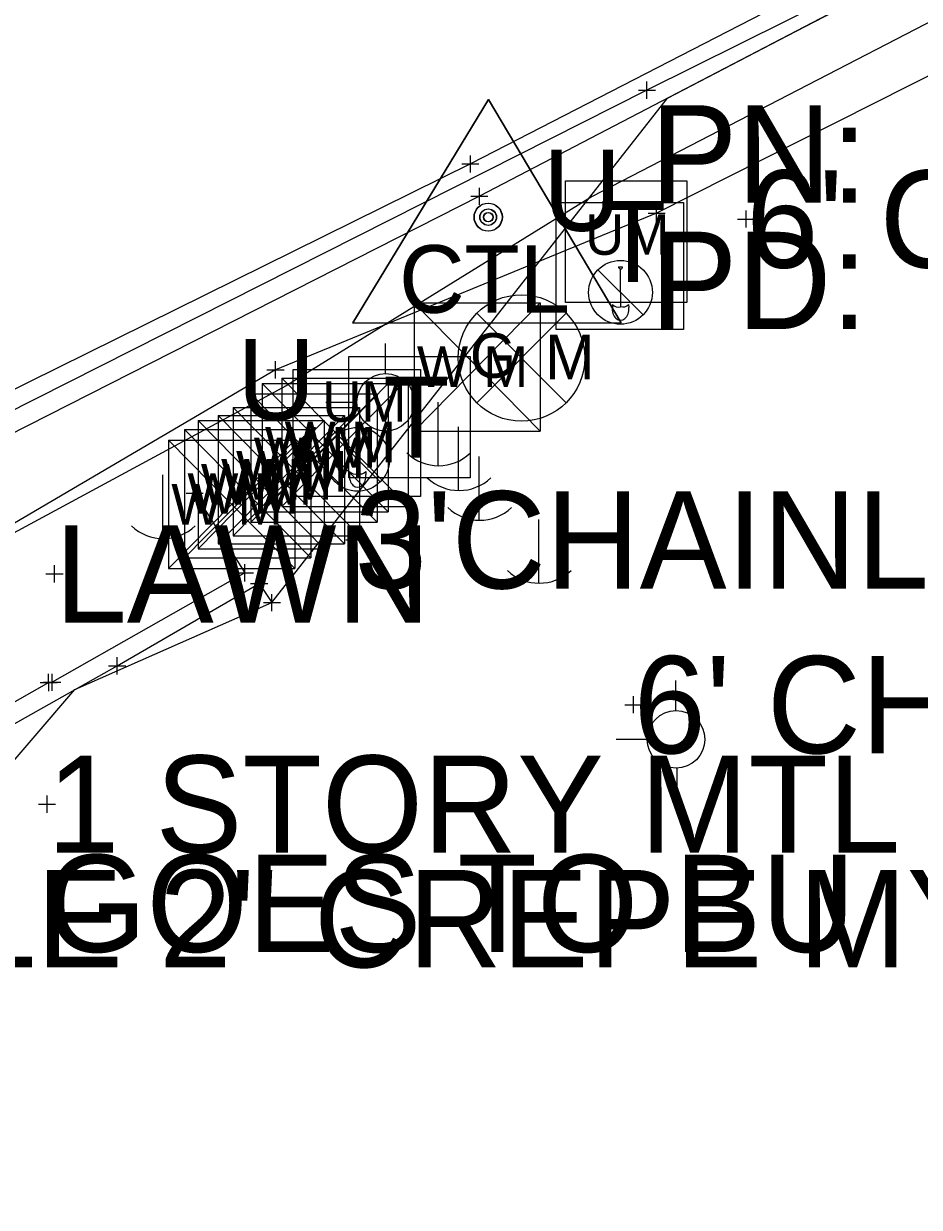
# Model space of a CAD drawing. Extents: x -1 to 1157254, y -1 to 2021979.
# Drawn here: x 1148736.4 to 1148802.7, y 2018237.2 to 2018324.7 of the extents above; entities that cross this region are included whole.
import ezdxf

# ---------------------------------------------------------------- set-up
doc = ezdxf.new("R2010")
doc.units = 0
for name, color, linetype in [('S_AREA_CALC', 7, 'Continuous'), ('S_BUILDING_ANNOT', 7, 'Continuous'), ('S_CAL_CORNER', 7, 'Continuous'), ('S_CAL_CORNER_ANNOT', 7, 'Continuous'), ('S_CATCH_BASIN', 7, 'Continuous'), ('S_CATCH_BASIN_ANNOT', 7, 'Continuous'), ('S_CONTOUR_ANNOT', 7, 'Continuous'), ('S_CONTOUR_MAJOR', 7, 'Continuous'), ('S_DRIVEWAY_ANNOT', 7, 'Continuous'), ('S_DROP_INLET', 7, 'Continuous'), ('S_EDGE_BITUMINOUS', 7, 'Continuous'), ('S_EXISTING_ALIGNMENT_ANNOT', 7, 'Continuous'), ('S_FENCE', 7, 'Continuous'), ('S_GAS_PUMP_ISLAND_ANNOT', 7, 'Continuous'), ('S_GAS_UTILITIES', 7, 'Continuous'), ('S_GATE', 7, 'Continuous'), ('S_GATE_ANNOT', 7, 'Continuous')]:
    doc.layers.add(name, color=color, linetype=linetype)

msp = doc.modelspace()

# ---------------------------------------------------------------- linework, layer by layer
at = {"layer": 'S_AREA_CALC'}
for p, q in [((1148770.794, 2018319.12), (1148760.765, 2018302.613)), ((1148770.818, 2018319.121), (1148760.789, 2018302.614)), ((1148770.794, 2018319.12), (1148780.615, 2018302.613)), ((1148770.818, 2018319.121), (1148780.639, 2018302.614)), ((1148760.765, 2018302.613), (1148780.615, 2018302.613)), ((1148760.789, 2018302.614), (1148780.639, 2018302.614))]:
    msp.add_line(p, q, dxfattribs=at)
for centre, radius in [((1148770.794, 2018310.423), 1.037), ((1148770.818, 2018310.424), 1.037), ((1148770.794, 2018310.423), 0.609), ((1148770.818, 2018310.424), 0.609), ((1148770.794, 2018310.423), 0.344), ((1148770.818, 2018310.424), 0.344)]:
    msp.add_circle(centre, radius, dxfattribs=at)
at = {"layer": 'S_BUILDING_ANNOT'}
for p, q in [((1148782.552, 2018319.181), (1148782.549, 2018320.454)), ((1148781.914, 2018319.816), (1148783.187, 2018319.819)), ((1148782.551, 2018319.817), (1148782.551, 2018319.817)), ((1148768.848, 2018314.359), (1148770.12, 2018314.362)), ((1148769.486, 2018313.724), (1148769.483, 2018314.996)), ((1148769.484, 2018314.36), (1148769.484, 2018314.36)), ((1148770.153, 2018311.33), (1148770.15, 2018312.602)), ((1148769.515, 2018311.965), (1148770.787, 2018311.967)), ((1148770.151, 2018311.966), (1148770.151, 2018311.966)), ((1148783.265, 2018310.078), (1148783.262, 2018311.35)), ((1148789.889, 2018309.646), (1148789.887, 2018310.918)), ((1148782.627, 2018310.713), (1148783.9, 2018310.715)), ((1148783.264, 2018310.714), (1148783.264, 2018310.714)), ((1148789.252, 2018310.281), (1148790.524, 2018310.283)), ((1148789.888, 2018310.282), (1148789.888, 2018310.282)), ((1148755.064, 2018298.497), (1148755.061, 2018299.77)), ((1148754.426, 2018299.132), (1148755.699, 2018299.135)), ((1148755.063, 2018299.134), (1148755.063, 2018299.134)), ((1148749.088, 2018289.369), (1148749.085, 2018290.642)), ((1148748.45, 2018290.004), (1148749.723, 2018290.007)), ((1148749.086, 2018290.005), (1148749.086, 2018290.005)), ((1148760.917, 2018285.911), (1148760.914, 2018287.183)), ((1148760.28, 2018286.546), (1148761.552, 2018286.548)), ((1148760.916, 2018286.547), (1148760.916, 2018286.547)), ((1148738.72, 2018283.394), (1148738.718, 2018284.666)), ((1148752.81, 2018283.465), (1148752.807, 2018284.737)), ((1148738.083, 2018284.029), (1148739.355, 2018284.031)), ((1148738.719, 2018284.03), (1148738.719, 2018284.03)), ((1148752.172, 2018284.1), (1148753.445, 2018284.102)), ((1148752.808, 2018284.101), (1148752.808, 2018284.101)), ((1148753.858, 2018282.672), (1148753.855, 2018283.944)), ((1148753.22, 2018283.307), (1148754.493, 2018283.309)), ((1148753.857, 2018283.308), (1148753.857, 2018283.308)), ((1148754.171, 2018281.9), (1148755.444, 2018281.902)), ((1148754.809, 2018281.265), (1148754.806, 2018282.537)), ((1148754.808, 2018281.901), (1148754.808, 2018281.901)), ((1148743.359, 2018276.595), (1148743.356, 2018277.867)), ((1148738.288, 2018275.356), (1148738.286, 2018276.629)), ((1148738.548, 2018275.37), (1148738.546, 2018276.643)), ((1148742.721, 2018277.229), (1148743.993, 2018277.232)), ((1148743.357, 2018277.231), (1148743.357, 2018277.231)), ((1148737.651, 2018275.991), (1148738.923, 2018275.994)), ((1148737.911, 2018276.005), (1148739.183, 2018276.008)), ((1148738.287, 2018275.993), (1148738.287, 2018275.993)), ((1148738.547, 2018276.007), (1148738.547, 2018276.007)), ((1148781.556, 2018273.711), (1148781.553, 2018274.984)), ((1148780.918, 2018274.346), (1148782.191, 2018274.349)), ((1148781.555, 2018274.348), (1148781.555, 2018274.348)), ((1148737.53, 2018266.988), (1148738.802, 2018266.991)), ((1148738.167, 2018266.353), (1148738.165, 2018267.626)), ((1148738.166, 2018266.989), (1148738.166, 2018266.989))]:
    msp.add_line(p, q, dxfattribs=at)
at = {"layer": 'S_CAL_CORNER'}
for p, q in [((1148778.926, 2018306.527), (1148782.262, 2018303.191)), ((1148780.438, 2018306.751), (1148780.75, 2018306.751)), ((1148780.594, 2018304.859), (1148780.594, 2018306.595)), ((1148780.594, 2018304.859), (1148780.594, 2018303.804)), ((1148779.997, 2018303.957), (1148779.995, 2018303.772)), ((1148781.191, 2018303.96), (1148781.198, 2018303.734)), ((1148759.479, 2018294.17), (1148762.815, 2018290.834)), ((1148760.991, 2018294.394), (1148761.303, 2018294.394)), ((1148761.147, 2018292.502), (1148761.147, 2018294.238)), ((1148761.147, 2018292.502), (1148761.147, 2018291.447)), ((1148760.55, 2018291.6), (1148760.548, 2018291.415)), ((1148761.744, 2018291.604), (1148761.751, 2018291.378))]:
    msp.add_line(p, q, dxfattribs=at)
for points in [[(1148775.83, 2018311.519), (1148785.242, 2018311.519), (1148785.242, 2018302.107), (1148775.83, 2018302.107)], [(1148756.383, 2018299.163), (1148765.795, 2018299.163), (1148765.795, 2018289.75), (1148756.383, 2018289.75)]]:
    msp.add_lwpolyline(points, close=True, dxfattribs=at)
for centre in [(1148780.594, 2018304.859), (1148761.147, 2018292.502)]:
    msp.add_circle(centre, 2.359, dxfattribs=at)
for centre, radius, start, end in [((1148780.594, 2018306.751), 0.156, 180, 0), ((1148780.42, 2018304.353), 0.58, 223.13437, 287.47204), ((1148780.768, 2018304.357), 0.58, 252.52796, 316.86563), ((1148761.147, 2018294.394), 0.156, 180, 0), ((1148760.973, 2018291.997), 0.58, 223.13437, 287.47204), ((1148761.321, 2018292), 0.58, 252.52796, 316.86563)]:
    msp.add_arc(centre, radius, start, end, dxfattribs=at)
for centre in [(1148780.594, 2018303.615), (1148761.147, 2018291.259)]:
    msp.add_ellipse(centre, major_axis=(0, -0.82), ratio=0.744362, start_param=4.519801, end_param=8.000179, dxfattribs=at)
at = {"layer": 'S_CAL_CORNER_ANNOT'}
for p, q in [((1148769.958, 2018296.694), (1148776.575, 2018303.311)), ((1148769.958, 2018303.311), (1148776.575, 2018296.694))]:
    msp.add_line(p, q, dxfattribs=at)
msp.add_lwpolyline([(1148912.938, 2018389.539), (1148884.017, 2018371.372), (1148841.262, 2018348.997), (1148782.551, 2018319.817), (1148727.803, 2018292.178), (1148687.318, 2018271.677), (1148647.965, 2018251.027), (1148473.777, 2018149.564), (1148431.393, 2018121.984), (1148409.202, 2018106.416), (1148303.967, 2018024.033), (1148255.755, 2017987.087), (1148260.87, 2017979.68), (1148255.557, 2017975.255), (1148250.277, 2017982.328), (1148176.106, 2017926.044), (1148136.135, 2017895.283)], dxfattribs=at)
msp.add_circle((1148773.266, 2018300.003), 4.679, dxfattribs=at)
at = {"layer": 'S_CATCH_BASIN'}
for p, q in [((1148763.208, 2018298.834), (1148763.208, 2018301.081)), ((1148767.069, 2018296.746), (1148767.069, 2018292.021)), ((1148761.117, 2018296.704), (1148758.793, 2018296.704)), ((1148763.286, 2018292.288), (1148763.286, 2018294.612)), ((1148768.591, 2018294.911), (1148768.591, 2018290.186)), ((1148770.11, 2018292.713), (1148770.11, 2018287.988)), ((1148746.706, 2018291.35), (1148746.706, 2018286.625)), ((1148774.519, 2018288.054), (1148774.519, 2018283.329)), ((1148784.696, 2018273.895), (1148784.696, 2018276.142)), ((1148782.605, 2018271.765), (1148780.28, 2018271.765)), ((1148784.774, 2018267.349), (1148784.774, 2018269.673))]:
    msp.add_line(p, q, dxfattribs=at)
for centre in [(1148763.211, 2018296.724), (1148784.699, 2018271.786)]:
    msp.add_circle(centre, 2.127, dxfattribs=at)
for centre in [(1148767.132, 2018295.445), (1148768.654, 2018293.61), (1148770.173, 2018291.412), (1148746.769, 2018290.049), (1148774.582, 2018286.753)]:
    msp.add_arc(centre, 3.412, 226.39718, 313.60282, dxfattribs=at)
at = {"layer": 'S_CATCH_BASIN_ANNOT'}
for points in [[(1148776.512, 2018304.115), (1148776.512, 2018313.111), (1148785.509, 2018313.111), (1148785.509, 2018304.115)], [(1148760.486, 2018291.127), (1148760.486, 2018300.124), (1148769.482, 2018300.124), (1148769.482, 2018291.127)]]:
    msp.add_lwpolyline(points, close=True, dxfattribs=at)
at = {"layer": 'S_CONTOUR_ANNOT'}
for p, q in [((1148765.326, 2018304.088), (1148774.661, 2018304.088)), ((1148765.326, 2018304.088), (1148765.326, 2018294.598)), ((1148765.326, 2018304.088), (1148774.661, 2018294.598)), ((1148774.661, 2018304.088), (1148765.326, 2018294.598)), ((1148774.661, 2018304.088), (1148774.661, 2018294.598)), ((1148755.538, 2018298.513), (1148764.873, 2018298.513)), ((1148755.538, 2018298.513), (1148755.538, 2018289.023)), ((1148755.538, 2018298.513), (1148764.873, 2018289.023)), ((1148764.873, 2018298.513), (1148755.538, 2018289.023)), ((1148764.873, 2018298.513), (1148764.873, 2018289.023)), ((1148754.081, 2018298.119), (1148763.416, 2018298.119)), ((1148754.081, 2018298.119), (1148754.081, 2018288.629)), ((1148754.081, 2018298.119), (1148763.416, 2018288.629)), ((1148763.416, 2018298.119), (1148754.081, 2018288.629)), ((1148763.416, 2018298.119), (1148763.416, 2018288.629)), ((1148753.252, 2018297.345), (1148762.587, 2018297.345)), ((1148753.252, 2018297.345), (1148753.252, 2018287.855)), ((1148753.252, 2018297.345), (1148762.587, 2018287.855)), ((1148762.587, 2018297.345), (1148753.252, 2018287.855)), ((1148762.587, 2018297.345), (1148762.587, 2018287.855)), ((1148751.946, 2018296.342), (1148761.281, 2018296.342)), ((1148751.946, 2018296.342), (1148751.946, 2018286.852)), ((1148751.946, 2018296.342), (1148761.281, 2018286.852)), ((1148761.281, 2018296.342), (1148751.946, 2018286.852)), ((1148761.281, 2018296.342), (1148761.281, 2018286.852)), ((1148749.34, 2018295.384), (1148758.675, 2018295.384)), ((1148749.34, 2018295.384), (1148749.34, 2018285.894)), ((1148749.34, 2018295.384), (1148758.675, 2018285.894)), ((1148758.675, 2018295.384), (1148749.34, 2018285.894)), ((1148750.835, 2018295.75), (1148760.17, 2018295.75)), ((1148750.835, 2018295.75), (1148750.835, 2018286.26)), ((1148750.835, 2018295.75), (1148760.17, 2018286.26)), ((1148760.17, 2018295.75), (1148750.835, 2018286.26)), ((1148758.675, 2018295.384), (1148758.675, 2018285.894)), ((1148760.17, 2018295.75), (1148760.17, 2018286.26)), ((1148748.342, 2018294.708), (1148757.677, 2018294.708)), ((1148748.342, 2018294.708), (1148748.342, 2018285.218)), ((1148748.342, 2018294.708), (1148757.677, 2018285.218)), ((1148757.677, 2018294.708), (1148748.342, 2018285.218)), ((1148757.677, 2018294.708), (1148757.677, 2018285.218)), ((1148765.326, 2018294.598), (1148774.661, 2018294.598)), ((1148747.152, 2018293.911), (1148756.487, 2018293.911)), ((1148747.152, 2018293.911), (1148747.152, 2018284.421)), ((1148747.152, 2018293.911), (1148756.487, 2018284.421)), ((1148756.487, 2018293.911), (1148747.152, 2018284.421)), ((1148756.487, 2018293.911), (1148756.487, 2018284.421)), ((1148755.538, 2018289.023), (1148764.873, 2018289.023)), ((1148754.081, 2018288.629), (1148763.416, 2018288.629)), ((1148753.252, 2018287.855), (1148762.587, 2018287.855)), ((1148750.835, 2018286.26), (1148760.17, 2018286.26)), ((1148751.946, 2018286.852), (1148761.281, 2018286.852)), ((1148749.34, 2018285.894), (1148758.675, 2018285.894)), ((1148748.342, 2018285.218), (1148757.677, 2018285.218)), ((1148747.152, 2018284.421), (1148756.487, 2018284.421))]:
    msp.add_line(p, q, dxfattribs=at)
at = {"layer": 'S_DRIVEWAY_ANNOT'}
for points in [[(1148908.369, 2018387.376), (1148906.38, 2018386.692), (1148901.685, 2018384.948), (1148882.867, 2018373.437), (1148846.307, 2018354.115), (1148809.29, 2018334.855), (1148769.484, 2018314.36), (1148732.399, 2018296.036), (1148709.996, 2018281.519), (1148703.401, 2018279.317), (1148702.413, 2018277.258)], [(1148909.686, 2018385.632), (1148907.122, 2018384.988), (1148903.503, 2018382.003), (1148884.61, 2018371.67), (1148846.561, 2018352.222), (1148810.629, 2018333.081), (1148770.151, 2018311.966), (1148733.698, 2018293.451), (1148711.018, 2018280.308), (1148703.822, 2018276.496), (1148702.363, 2018275.602)]]:
    msp.add_lwpolyline(points, dxfattribs=at)
at = {"layer": 'S_DROP_INLET'}
msp.add_lwpolyline([(1149478.883, 2018922.635), (1149385.843, 2018831.357), (1149330.573, 2018775.164), (1149250.597, 2018696.803), (1149231.499, 2018678.754), (1149169.666, 2018614.297), (1149128.449, 2018577.044), (1149075.888, 2018529.44), (1149016.277, 2018476.328), (1148941.338, 2018408.699), (1148861.111, 2018354.7), (1148778.494, 2018311.958), (1148755.862, 2018297.95), (1148577.392, 2018201.518), (1148460.645, 2018136.543), (1148334.568, 2018041.736), (1148195.528, 2017935.768), (1148138.819, 2017892.989)], dxfattribs=at)
at = {"layer": 'S_EDGE_BITUMINOUS'}
msp.add_lwpolyline([(1148749.086, 2018290.005), (1148752.808, 2018284.101), (1148738.547, 2018276.007), (1148738.287, 2018275.993), (1148722.5, 2018267.016), (1148722.276, 2018266.828), (1148717.906, 2018264.326), (1148717.607, 2018264.273), (1148710.786, 2018260.178), (1148710.482, 2018260.007), (1148706.663, 2018257.572), (1148700.686, 2018253.671), (1148700.027, 2018252.921), (1148704.736, 2018246.582), (1148710.202, 2018240.334)], dxfattribs=at)
at = {"layer": 'S_EXISTING_ALIGNMENT_ANNOT'}
msp.add_lwpolyline([(1148705.839, 2018247.745), (1148701.928, 2018252.798), (1148714.998, 2018261.095), (1148731.517, 2018270.565), (1148743.357, 2018277.231), (1148753.857, 2018283.308), (1148754.808, 2018281.901)], dxfattribs=at)
at = {"layer": 'S_FENCE'}
msp.add_lwpolyline([(1149562.212, 2019005.402), (1149486.208, 2018927.146), (1149466.957, 2018916.396), (1149448.148, 2018887.454), (1149385.385, 2018826.897), (1149357.497, 2018803.658), (1149334.174, 2018772.973), (1149278.678, 2018714.017), (1149266.211, 2018707.986), (1149250.596, 2018696.753), (1149241.457, 2018677.199), (1149179.127, 2018611.741), (1149130.367, 2018567.148), (1149080.157, 2018520.923), (1149020.191, 2018471.531), (1148946.081, 2018397.311), (1148842.281, 2018340.538), (1148783.264, 2018310.714), (1148755.063, 2018299.134), (1148580.086, 2018196.311), (1148464.769, 2018128.057), (1148357.295, 2018049.222), (1148182.052, 2017918.064), (1148146.031, 2017882.736)], dxfattribs=at)
at = {"layer": 'S_GAS_PUMP_ISLAND_ANNOT'}
msp.add_lwpolyline([(1148595.695, 2018221.082), (1148643.977, 2018208.641), (1148686.864, 2018218.655), (1148708.738, 2018238.889), (1148710.202, 2018240.334), (1148710.975, 2018241.345), (1148740.231, 2018275.471), (1148754.808, 2018281.901), (1148784.06, 2018319.221), (1148792.916, 2018323.841), (1148801.772, 2018328.461), (1148810.629, 2018333.081)], dxfattribs=at)

# ---------------------------------------------------------------- texts
at = {"layer": 'S_AREA_CALC'}
for p in [(1148764.21, 2018303.35), (1148764.234, 2018303.351)]:
    msp.add_text('CTL', height=4.998, dxfattribs=at).set_placement(p)
at = {"layer": 'S_CAL_CORNER'}
for p in [(1148777.973, 2018307.637), (1148758.526, 2018295.28)]:
    msp.add_text('UM', height=2.9988, dxfattribs=at).set_placement(p)
at = {"layer": 'S_CAL_CORNER_ANNOT'}
for s, p in [('G', (1148769.449, 2018298.538)), ('M', (1148775.01, 2018298.434))]:
    msp.add_text(s, height=3.299, dxfattribs=at).set_placement(p)
at = {"layer": 'S_CATCH_BASIN_ANNOT'}
for p in [(1148779.075, 2018305.614), (1148763.048, 2018292.627)]:
    msp.add_text('T', height=5.998, dxfattribs=at).set_placement(p)
at = {"layer": 'S_CONTOUR_ANNOT'}
for p in [(1148765.53, 2018297.856), (1148755.743, 2018292.282), (1148754.286, 2018291.888), (1148753.457, 2018291.114), (1148751.04, 2018289.519), (1148752.151, 2018290.111), (1148749.545, 2018289.153), (1148747.357, 2018287.68), (1148748.547, 2018288.477)]:
    msp.add_text('W M', height=2.9988, dxfattribs=at).set_placement(p)
at = {"layer": 'S_CONTOUR_MAJOR'}
for p in [(1148774.866, 2018309.414), (1148752.234, 2018295.405)]:
    msp.add_text('U', height=5.998, dxfattribs=at).set_placement(p)
at = {"layer": 'S_GAS_UTILITIES'}
for s, p in [('PN: ', (1148782.794, 2018311.503)), ('PN: ', (1148782.818, 2018311.504)), ('PD: ', (1148782.794, 2018302.143)), ('PD: ', (1148782.818, 2018302.144))]:
    msp.add_text(s, height=7.2, dxfattribs=at).set_placement(p)
at = {"layer": 'S_GATE'}
for s, p in [("6' CHN LNK 3 BARB /GOOD", (1148789.888, 2018306.682)), ("3'CHAINLINK GOOD", (1148760.916, 2018282.947)), ('LAWN', (1148738.719, 2018280.43)), ("6' CHN LNK 3 BARB GOOD", (1148781.555, 2018270.748)), ('1 STORY MTL', (1148738.166, 2018263.389)), ('SW GOES TO BU', (1148719.857, 2018256.048))]:
    msp.add_text(s, height=7.2, dxfattribs=at).set_placement(p)
at = {"layer": 'S_GATE_ANNOT'}
msp.add_text('DOUBLE 2" CREPE MYRTLE', height=7.2, dxfattribs=at).set_placement((1148704.194, 2018254.918))

doc.saveas('drawing.dxf')
